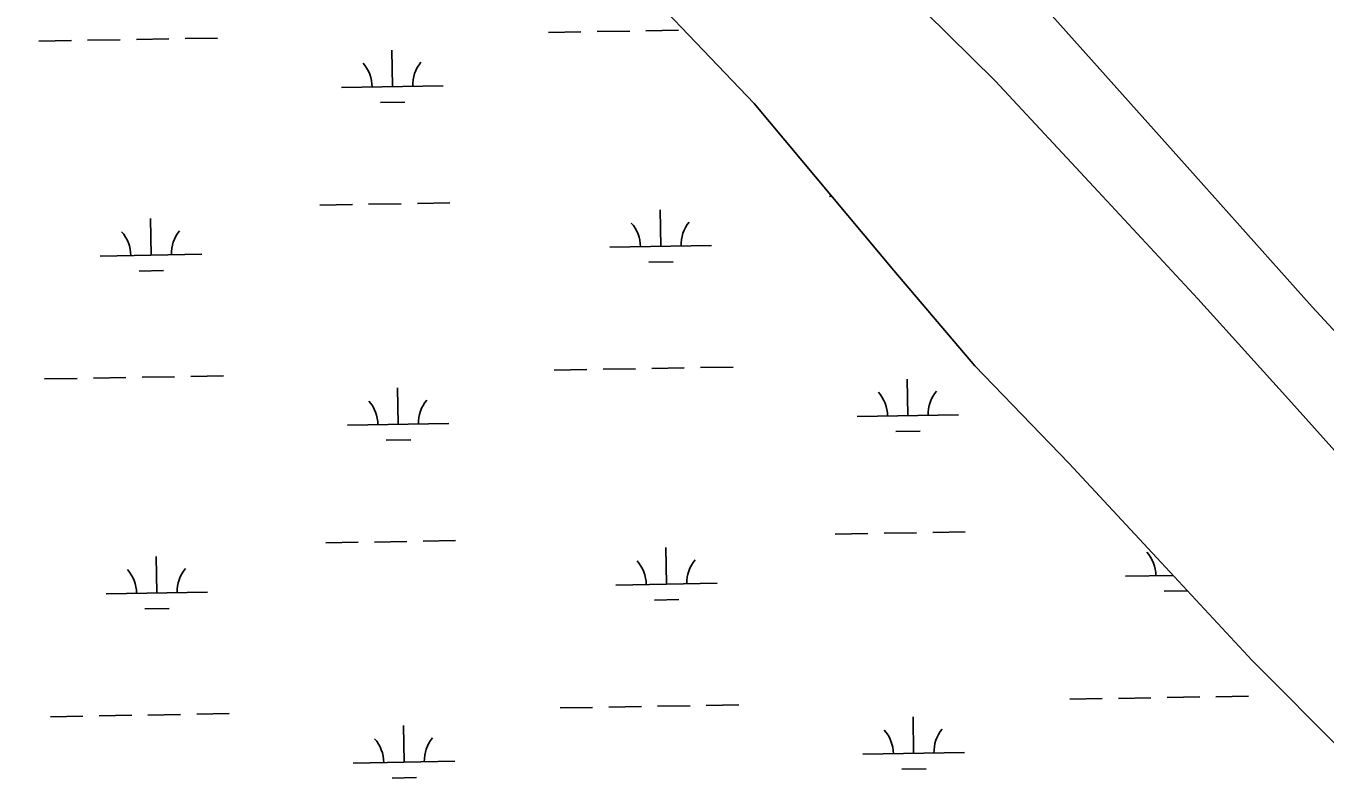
# Model space of a CAD drawing. Extents: x 3887375 to 3925618, y 296674 to 322633.
# Drawn here: x 3892968 to 3894247, y 307345 to 308086 of the extents above; entities that cross this region are included whole.
import ezdxf

# ---------------------------------------------------------------- set-up
doc = ezdxf.new("R2010")
doc.units = 0
doc.layers.add('V-LEVE-TOET', color=7, linetype='Continuous')
doc.layers.add('V-WETL-SWMP', color=7, linetype='Continuous')

msp = doc.modelspace()

# ---------------------------------------------------------------- linework, layer by layer
at = {"layer": 'V-LEVE-TOET'}
for points in [[(3892480.6040000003, 309454.193), (3892631.361, 309370.139), (3892756.23, 309295.652), (3892873.2770000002, 309232.041), (3892906.958, 309216.167), (3892942.256, 309196.528), (3892978.77, 309172.925), (3893002.737, 309153.80700000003), (3893034.326, 309124.01300000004), (3893082.941, 309073.069), (3893136.615, 309008.051), (3893262.69, 308870.585), (3893390.77, 308729.955), (3893544.62, 308568.431), (3893662.0640000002, 308443.825), (3893777.7460000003, 308315.63), (3893881.8170000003, 308200.672), (3893975.269, 308099.157), (3894102.966, 307956.536), (3894234.269, 307809.371), (3894372.339, 307660.262)], [(3892961.026, 309079.733), (3893019.023, 309019.11), (3893109.514, 308913.702), (3893205.798, 308808.928), (3893333.096, 308671.759), (3893427.955, 308570.979), (3893536.946, 308450.489), (3893625.419, 308347.467), (3893642.328, 308330.976), (3893727.529, 308239.13300000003), (3893830.69, 308122.606), (3893922.285, 308031.804), (3894023.6, 307922.865), (3894121.8910000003, 307817.106), (3894210.936, 307718.489), (3894299.183, 307619.863)]]:
    msp.add_lwpolyline(points, dxfattribs=at)
at = {"layer": 'V-WETL-SWMP'}
for p, q in [((3893684.9052310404, 308009.4170830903), (3893548.778148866, 308152.0829851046)), ((3893482.3757660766, 308079.56972442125), (3893514.371047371, 308080.1189081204)), ((3893530.368688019, 308080.39349996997), (3893562.3639693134, 308080.94268366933)), ((3893578.3616099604, 308081.2172755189), (3893610.356891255, 308081.76645921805)), ((3892980.541777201, 308070.95598404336), (3893012.5370584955, 308071.5051677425)), ((3893028.5346991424, 308071.7797595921), (3893060.5299804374, 308072.32894329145)), ((3893076.5276210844, 308072.603535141), (3893108.5229023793, 308073.1527188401)), ((3893124.5205430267, 308073.4273106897), (3893156.5158243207, 308073.97649438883)), ((3893328.677417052, 308026.18210373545), (3893328.059570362, 308062.17679279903)), ((3893278.684790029, 308025.32400420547), (3893378.670044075, 308027.04020326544)), ((3893316.944019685, 308010.5474363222), (3893340.9404806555, 308010.9593240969)), ((3893822.367863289, 307845.05564458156), (3893684.9052310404, 308009.4170830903)), ((3893759.095321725, 307918.1210459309), (3893761.2294483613, 307918.15767719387)), ((3893257.261332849, 307909.50730555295), (3893289.256614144, 307910.0564892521)), ((3893305.2542547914, 307910.3310811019), (3893337.249536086, 307910.8802648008)), ((3893353.247176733, 307911.1548566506), (3893385.242458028, 307911.70404034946)), ((3893592.8528075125, 307868.8307447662), (3893592.2349608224, 307904.8254338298)), ((3893091.018818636, 307860.21700438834), (3893090.400971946, 307896.2116934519)), ((3893542.8601804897, 307867.97264523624), (3893642.8454345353, 307869.688844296)), ((3893041.0261916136, 307859.35890485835), (3893141.011445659, 307861.0751039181)), ((3893581.1194101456, 307853.19607735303), (3893605.115871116, 307853.60796512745)), ((3893079.2854212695, 307844.5823369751), (3893103.2818822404, 307844.99422474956)), ((3893902.225627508, 307751.200363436), (3893822.367863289, 307845.05564458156)), ((3893488.085270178, 307746.9438026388), (3893520.0805514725, 307747.4929863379)), ((3893536.0781921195, 307747.76757818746), (3893568.0734734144, 307748.3167618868)), ((3893584.0711140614, 307748.5913537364), (3893616.0663953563, 307749.14053743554)), ((3893632.0640360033, 307749.41512928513), (3893664.0593172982, 307749.96431298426)), ((3893994.8389174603, 307655.4387091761), (3893902.225627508, 307751.200363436)), ((3892986.2512813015, 307738.33006226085), (3893018.2465625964, 307738.87924596)), ((3893034.244203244, 307739.1538378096), (3893066.2394845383, 307739.70302150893)), ((3893082.237125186, 307739.9776133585), (3893114.23240648, 307740.52679705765)), ((3893130.2300471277, 307740.8013889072), (3893162.225328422, 307741.3505726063)), ((3893836.2209100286, 307702.1699223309), (3893835.6030633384, 307738.1646113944)), ((3893334.386921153, 307693.55618195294), (3893333.769074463, 307729.5508710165)), ((3893786.2282830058, 307701.3118228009), (3893886.2135370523, 307703.02802186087)), ((3893284.3942941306, 307692.69808242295), (3893384.3795481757, 307694.4142814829)), ((3893824.487512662, 307686.53525491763), (3893848.483973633, 307686.94714269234)), ((3893322.653523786, 307677.92151453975), (3893346.649984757, 307678.33340231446)), ((3894081.4628202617, 307562.2245932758), (3893994.8389174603, 307655.4387091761)), ((3893764.8048258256, 307585.49512414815), (3893796.8001071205, 307586.0443078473)), ((3893812.797747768, 307586.3188996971), (3893844.7930290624, 307586.86808339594)), ((3893860.79066971, 307587.14267524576), (3893892.7859510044, 307587.69185894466)), ((3893262.9708369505, 307576.88138377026), (3893294.9661182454, 307577.4305674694)), ((3893310.963758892, 307577.70515931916), (3893342.959040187, 307578.25434301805)), ((3893358.956680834, 307578.5289348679), (3893390.9519621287, 307579.0781185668)), ((3893598.562311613, 307536.20482298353), (3893597.944464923, 307572.19951204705)), ((3893096.7283227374, 307527.5910826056), (3893096.1104760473, 307563.58577166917)), ((3894175.1076176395, 307460.89335166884), (3894081.462820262, 307562.22459327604)), ((3894050.4036734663, 307543.9604638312), (3894097.592989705, 307544.77044587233)), ((3893548.56968459, 307535.34672345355), (3893648.554938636, 307537.0629225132)), ((3893046.735695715, 307526.7329830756), (3893146.7209497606, 307528.44918213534)), ((3893586.8289142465, 307520.5701555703), (3893610.8253752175, 307520.98204334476)), ((3894088.662903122, 307529.18389594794), (3894111.6328662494, 307529.57816437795)), ((3893084.9949253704, 307511.9564151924), (3893108.9913863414, 307512.3683029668)), ((3894266.296800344, 307369.9005695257), (3894175.1076176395, 307460.89335166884)), ((3893493.7947742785, 307414.31788085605), (3893525.7900555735, 307414.8670645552)), ((3893541.7876962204, 307415.14165640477), (3893573.7829775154, 307415.69084010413)), ((3893589.7806181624, 307415.96543195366), (3893621.7758994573, 307416.5146156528)), ((3893637.7735401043, 307416.7892075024), (3893669.7688213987, 307417.3383912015)), ((3893995.628763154, 307422.9316212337), (3894027.624044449, 307423.4808049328)), ((3894043.6216850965, 307423.7553967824), (3894075.6169663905, 307424.3045804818)), ((3894091.614607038, 307424.5791723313), (3894123.6098883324, 307425.12835603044)), ((3894139.6075289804, 307425.40294788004), (3894171.602810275, 307425.95213157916)), ((3892991.960785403, 307405.70414047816), (3893023.9560666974, 307406.2533241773)), ((3893039.9537073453, 307406.5279160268), (3893071.9489886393, 307407.0770997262)), ((3893087.9466292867, 307407.3516915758), (3893119.941910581, 307407.9008752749)), ((3893135.9395512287, 307408.17546712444), (3893167.9348325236, 307408.7246508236)), ((3893841.93041413, 307369.54400054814), (3893841.31256744, 307405.53868961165)), ((3893340.096425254, 307360.93026017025), (3893339.478578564, 307396.92494923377)), ((3893791.937787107, 307368.68590101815), (3893891.9230411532, 307370.4021000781)), ((3893290.103798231, 307360.07216064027), (3893390.089052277, 307361.78835970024)), ((3893830.197016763, 307353.9093331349), (3893854.1934777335, 307354.3212209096)), ((3893328.3630278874, 307345.295592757), (3893352.3594888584, 307345.7074805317))]:
    msp.add_line(p, q, dxfattribs=at)
for centre, radius, start, end in [((3893273.4344782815, 308025.7087581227), 35.24628790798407, 0.21153807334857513, 41.75519640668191), ((3893383.90405829, 308027.604915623), 35.246287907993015, 140.21153497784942, 181.75519331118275), ((3893537.609868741, 307868.35739915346), 35.24628790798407, 0.21153807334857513, 41.75519640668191), ((3893648.0794487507, 307870.2535566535), 35.246287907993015, 140.21153497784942, 181.75519331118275), ((3893035.7758798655, 307859.7436587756), 35.24628790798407, 0.21153807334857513, 41.75519640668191), ((3893146.245459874, 307861.6398162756), 35.246287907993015, 140.21153497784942, 181.75519331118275), ((3893780.977971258, 307701.6965767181), 35.24628790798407, 0.21153807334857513, 41.75519640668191), ((3893891.4475512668, 307703.59273421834), 35.246287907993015, 140.21153497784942, 181.75519331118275), ((3893279.143982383, 307693.0828363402), 35.24628790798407, 0.21153807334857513, 41.75519640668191), ((3893389.613562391, 307694.97899384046), 35.246287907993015, 140.21153497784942, 181.75519331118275), ((3893543.3193728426, 307535.7314773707), 35.24628790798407, 0.21153807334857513, 41.75519640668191), ((3893653.788952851, 307537.62763487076), 35.246287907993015, 140.21153497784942, 181.75519331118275), ((3894045.153361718, 307544.3452177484), 35.24628790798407, 0.21153807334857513, 41.75519640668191), ((3893041.4853839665, 307527.11773699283), 35.24628790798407, 0.21153807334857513, 41.75519640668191), ((3893151.9549639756, 307529.0138944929), 35.246287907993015, 140.21153497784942, 181.75519331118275), ((3893786.6874753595, 307369.0706549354), 35.24628790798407, 0.21153807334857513, 41.75519640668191), ((3893897.157055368, 307370.96681243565), 35.246287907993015, 140.21153497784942, 181.75519331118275), ((3893284.8534864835, 307360.45691455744), 35.24628790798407, 0.21153807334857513, 41.75519640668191), ((3893395.323066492, 307362.3530720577), 35.246287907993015, 140.21153497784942, 181.75519331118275)]:
    msp.add_arc(centre, radius, start, end, dxfattribs=at)

doc.saveas('drawing.dxf')
